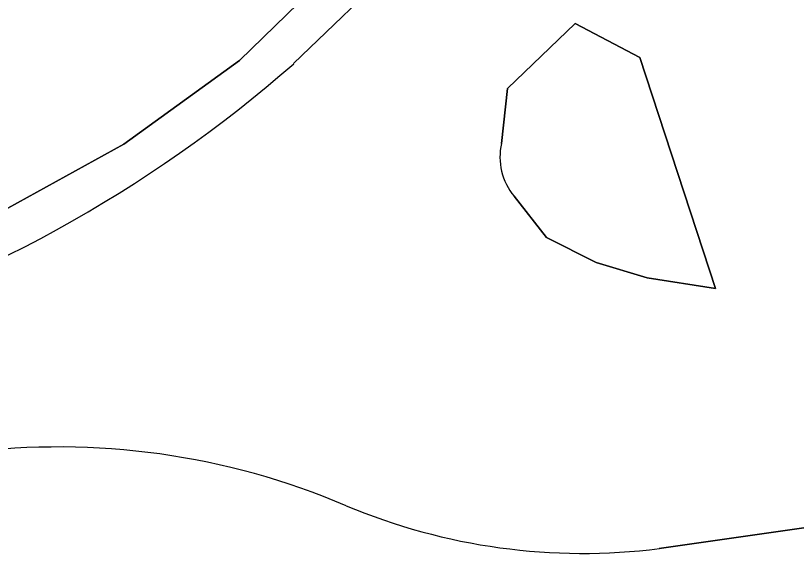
# Model space of a CAD drawing. Extents: x 161483 to 162250, y 379484 to 380833.
# Drawn here: x 161911.99 to 161926.71, y 379887.24 to 379897.37 of the extents above; entities that cross this region are included whole.
import ezdxf

# ---------------------------------------------------------------- set-up
doc = ezdxf.new("R2010")
doc.units = 0
for name, color, linetype in [('IMGEO_Berm_open', 7, 'Continuous'), ('IMGEO_Groenvoorziening', 7, 'Continuous'), ('IMGEO_Rijbaan_lokaal_open', 7, 'Continuous'), ('IMGEO_Verkeerseiland_open', 7, 'Continuous')]:
    doc.layers.add(name, color=color, linetype=linetype)

msp = doc.modelspace()

# ---------------------------------------------------------------- linework, layer by layer
at = {"layer": 'IMGEO_Berm_open'}
msp.add_lwpolyline([(161917.237, 379896.468), (161921.218, 379900.299), (161920.673, 379900.866), (161920.364, 379900.579), (161919.331, 379899.56), (161916.217, 379896.525), (161914.037, 379894.953), (161911.851, 379893.742), (161908.927, 379892.489), (161906.109, 379891.645), (161903.439, 379891.175), (161900.618, 379891.023), (161897.737, 379891.246), (161894.96, 379891.907)], dxfattribs=at)
msp.add_arc((161900.646, 379915.394), 25.169, 286.3475, 311.2384, dxfattribs=at)
at = {"layer": 'IMGEO_Groenvoorziening'}
for points in [[(161926.435, 379908.372), (161925.535, 379909.774), (161917.315, 379904.313), (161910.601, 379914.724), (161885.572, 379898.032), (161887.798, 379896.394), (161889.4, 379895.196), (161892.997, 379892.744), (161894.96, 379891.907), (161897.737, 379891.246), (161900.618, 379891.023), (161903.439, 379891.175), (161906.109, 379891.645), (161908.927, 379892.489), (161911.851, 379893.742), (161914.037, 379894.953), (161916.217, 379896.525), (161919.331, 379899.56), (161920.364, 379900.579), (161920.673, 379900.866)], [(161929.1, 379888.038), (161924.131, 379887.326)]]:
    msp.add_lwpolyline(points, dxfattribs=at)
for centre, radius, start, end in [((161912.805, 379875.414), 13.828, 66.9175, 97.2324), ((161922.693, 379898.783), 11.547, 247.2427, 277.1551)]:
    msp.add_arc(centre, radius, start, end, dxfattribs=at)
at = {"layer": 'IMGEO_Rijbaan_lokaal_open'}
for points in [[(161926.135, 379905.815), (161922.386, 379901.423), (161921.218, 379900.299), (161917.237, 379896.468)], [(161921.156, 379894.964), (161921.269, 379896), (161922.547, 379897.228), (161923.765, 379896.581)], [(161923.765, 379896.581), (161925.192, 379892.229), (161923.904, 379892.432), (161922.94, 379892.718), (161922.004, 379893.191), (161921.394, 379893.969)], [(161924.131, 379887.326), (161929.1, 379888.038)]]:
    msp.add_lwpolyline(points, dxfattribs=at)
for centre, radius, start, end in [((161900.646, 379915.394), 25.169, 286.3475, 311.2384), ((161922.275, 379894.706), 1.149, 167.0079, 219.8964), ((161912.805, 379875.414), 13.828, 66.9175, 97.2324), ((161922.693, 379898.783), 11.547, 247.2427, 277.1551)]:
    msp.add_arc(centre, radius, start, end, dxfattribs=at)
at = {"layer": 'IMGEO_Verkeerseiland_open'}
msp.add_lwpolyline([(161921.394, 379893.969), (161922.004, 379893.191), (161922.94, 379892.718), (161923.904, 379892.432), (161925.192, 379892.229), (161923.765, 379896.581), (161922.547, 379897.228), (161921.269, 379896), (161921.156, 379894.964)], dxfattribs=at)
msp.add_arc((161922.275, 379894.706), 1.149, 167.0079, 219.8964, dxfattribs=at)

doc.saveas('drawing.dxf')
